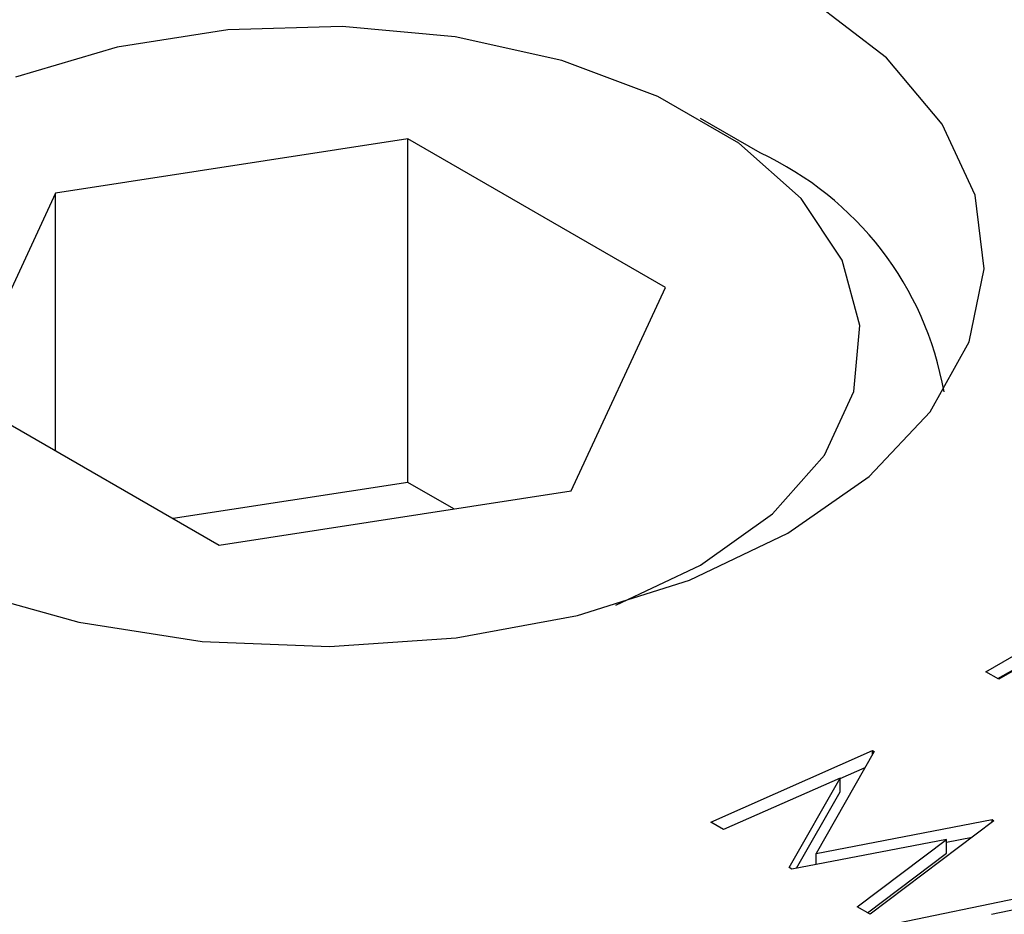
# Model space of a CAD drawing. Header units: inches. Extents: x 1802 to 2468, y -208 to -72.
# Tile 371 of 595: x 2121.183 to 2121.768, y -113.114 to -112.582. Entities that reach past the tile are written whole.
import ezdxf

# ---------------------------------------------------------------- set-up
doc = ezdxf.new("R2010")
doc.units = ezdxf.units.IN
doc.header["$LTSCALE"] = 0.5
doc.header["$MEASUREMENT"] = 0
doc.layers.add('DSS-M-S', color=53, linetype='Continuous')
doc.layers.add('SVD-M-S', color=8, linetype='Continuous')

msp = doc.modelspace()

# ---------------------------------------------------------------- linework, layer by layer
at = {"layer": 'DSS-M-S', "linetype": 'Continuous', "lineweight": 25}
for p, q in [((2121.69805, -112.605), (2121.65265, -112.56999)), ((2121.73115, -112.64434), (2121.69805, -112.605)), ((2121.75076, -112.68658), (2121.73115, -112.64434)), ((2121.75616, -112.73021), (2121.75076, -112.68658)), ((2121.74717, -112.77363), (2121.75616, -112.73021)), ((2121.7241, -112.81529), (2121.74717, -112.77363)), ((2121.68779, -112.85368), (2121.7241, -112.81529)), ((2121.63956, -112.8874), (2121.68779, -112.85368)), ((2121.58114, -112.91525), (2121.63956, -112.8874)), ((2121.51464, -112.93621), (2121.58114, -112.91525)), ((2121.15037, -112.92117), (2121.21851, -112.94028)), ((2121.75715, -112.96965), (2121.84201, -112.92067)), ((2121.76422, -112.97373), (2121.84201, -112.92883)), ((2121.44248, -112.94952), (2121.51464, -112.93621)), ((2121.21851, -112.94028), (2121.29169, -112.9516)), ((2121.36726, -112.95472), (2121.44248, -112.94952)), ((2121.29169, -112.9516), (2121.36726, -112.95472)), ((2121.80393, -112.95144), (2121.76477, -112.97405)), ((2121.76477, -112.97405), (2121.75715, -112.96965)), ((2121.5937, -113.05898), (2121.68976, -113.01647)), ((2121.69084, -113.01709), (2121.65625, -113.07751)), ((2121.68976, -113.01647), (2121.69084, -113.01709)), ((2121.68976, -113.01899), (2121.68976, -113.01647)), ((2121.67067, -113.03308), (2121.68543, -113.02655)), ((2121.67067, -113.03277), (2121.60137, -113.06341)), ((2121.64022, -113.08584), (2121.67067, -113.03277)), ((2121.67067, -113.04093), (2121.67067, -113.03277)), ((2121.64464, -113.08632), (2121.67067, -113.04093)), ((2121.60137, -113.06341), (2121.5937, -113.05898)), ((2121.65625, -113.07751), (2121.76082, -113.05749)), ((2121.76193, -113.05813), (2121.68835, -113.11362)), ((2121.76082, -113.05749), (2121.76193, -113.05813)), ((2121.76082, -113.05896), (2121.76082, -113.05749)), ((2121.73363, -113.06927), (2121.64194, -113.08683)), ((2121.6807, -113.10921), (2121.73363, -113.06927)), ((2121.73363, -113.07086), (2121.74893, -113.06794)), ((2121.73363, -113.07743), (2121.73363, -113.06927)), ((2121.65625, -113.08409), (2121.65625, -113.07751)), ((2121.68683, -113.11275), (2121.73363, -113.07743)), ((2121.64194, -113.08683), (2121.64022, -113.08584)), ((2121.69922, -113.1199), (2121.82433, -113.09415)), ((2121.80825, -113.10397), (2121.76047, -113.11381)), ((2121.68835, -113.11362), (2121.6807, -113.10921))]:
    msp.add_line(p, q, dxfattribs=at)
at = {"layer": 'SVD-M-S', "linetype": 'Continuous', "lineweight": 25}
for p, q in [((2121.37478, -112.58636), (2121.30693, -112.58842)), ((2121.44189, -112.5925), (2121.37478, -112.58636)), ((2121.30693, -112.58842), (2121.24131, -112.59857)), ((2121.50532, -112.60656), (2121.44189, -112.5925)), ((2121.24131, -112.59857), (2121.18077, -112.61638)), ((2121.5623, -112.62792), (2121.50532, -112.60656)), ((2121.61035, -112.65565), (2121.5623, -112.62792)), ((2121.62298, -112.6615), (2121.58762, -112.64108)), ((2121.41381, -112.653), (2121.20468, -112.68535)), ((2121.5669, -112.74138), (2121.41381, -112.653)), ((2121.41381, -112.85713), (2121.41381, -112.653)), ((2121.64735, -112.68855), (2121.61035, -112.65565)), ((2121.20468, -112.68535), (2121.14865, -112.80607)), ((2121.20468, -112.83842), (2121.20468, -112.68535)), ((2121.6717, -112.72517), (2121.64735, -112.68855)), ((2121.68233, -112.76391), (2121.6717, -112.72517)), ((2121.51087, -112.8621), (2121.5669, -112.74138)), ((2121.67877, -112.80308), (2121.68233, -112.76391)), ((2121.66119, -112.84096), (2121.67877, -112.80308)), ((2121.14865, -112.80607), (2121.30174, -112.89445)), ((2121.63034, -112.87591), (2121.66119, -112.84096)), ((2121.41381, -112.85713), (2121.27444, -112.87869)), ((2121.44111, -112.87289), (2121.41381, -112.85713)), ((2121.30174, -112.89445), (2121.51087, -112.8621)), ((2121.58759, -112.90639), (2121.63034, -112.87591)), ((2121.53738, -112.93009), (2121.58759, -112.90639))]:
    msp.add_line(p, q, dxfattribs=at)
msp.add_arc((2121.54206, -112.83687), 0.19314, 9.99118, 65.22957, dxfattribs=at)

doc.saveas('drawing.dxf')
